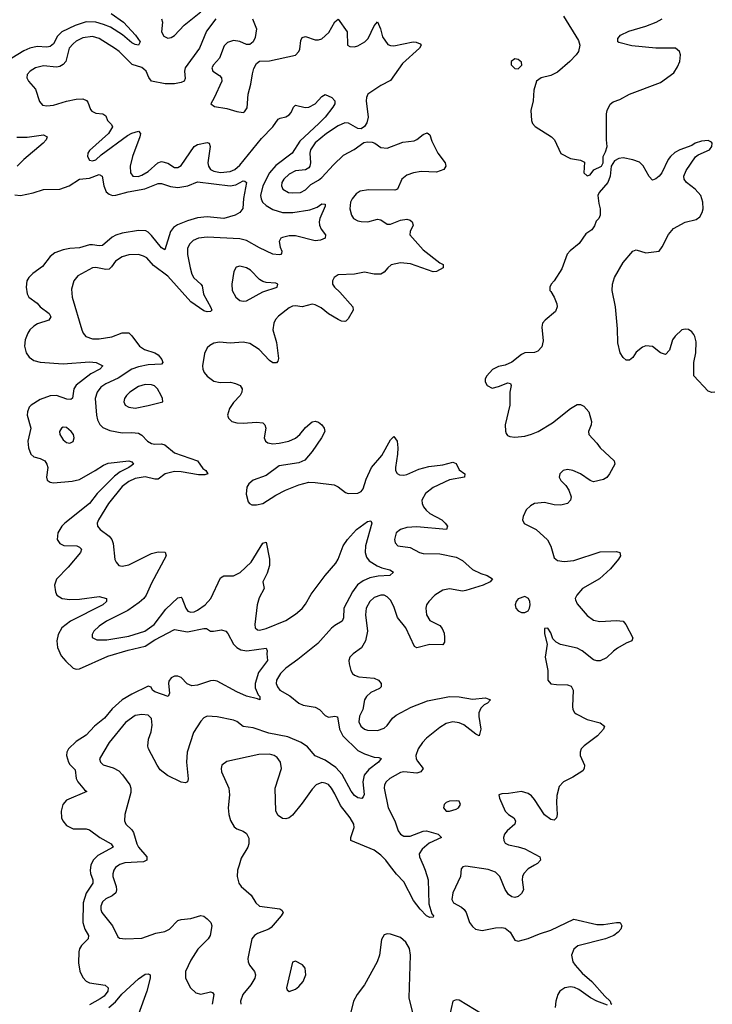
# Model space of a CAD drawing. Header units: inches. Extents: x 1449094 to 1618372, y 389908 to 534307.
# Tile 459 of 494: x 1600824 to 1605055, y 489150 to 495165. Entities that reach past the tile are written whole.
import ezdxf

# ---------------------------------------------------------------- set-up
doc = ezdxf.new("R2010")
doc.units = ezdxf.units.IN
doc.header["$MEASUREMENT"] = 0
doc.layers.add('B6408', color=7, linetype='Continuous')
doc.layers.add('B6409', color=7, linetype='Continuous')

msp = doc.modelspace()

# ---------------------------------------------------------------- linework, layer by layer
at = {"layer": 'B6408', "color": 5}
for points, elevation in [([(1601259.3, 490000), (1601254.3, 489970), (1601256.1, 489950), (1601270.8, 489910), (1601271.5, 489890), (1601230, 489829.8), (1601211.8, 489770), (1601210.7, 489650), (1601221.4, 489610), (1601244.6, 489570), (1601241.8, 489550), (1601202.2, 489510), (1601190.1, 489489.9), (1601185.1, 489470), (1601183.9, 489404), (1601192.3, 489352.3), (1601210, 489313.4), (1601230, 489291.5), (1601250, 489282.2), (1601346.9, 489266.9), (1601365.5, 489250), (1601363.1, 489230), (1601339.5, 489200.5), (1601316.7, 489183.3), (1601250, 489147.3)], 420), ([(1601430.5, 490000), (1601410, 489985.4), (1601398.6, 489970), (1601393, 489947), (1601393.7, 489930), (1601413.8, 489870), (1601416.3, 489850), (1601411.1, 489830), (1601390, 489813.5), (1601350, 489795.3), (1601330, 489776.4), (1601319.3, 489750), (1601319.7, 489730), (1601326.4, 489710), (1601390.2, 489630), (1601423.2, 489563.2), (1601434.9, 489554.9), (1601470, 489549), (1601570, 489554.9), (1601655.2, 489584.8), (1601710, 489593.8), (1601738.9, 489610), (1601790, 489662.3), (1601810, 489669.1), (1601870, 489673.4), (1601930, 489691.7), (1601950, 489688.7), (1601970, 489672.2), (1601992, 489650), (1601997.4, 489630), (1601987.4, 489570), (1601976.5, 489550), (1601913.1, 489486.9), (1601870, 489420.7), (1601836.9, 489350), (1601837.4, 489310), (1601867.2, 489250), (1601899.7, 489219.7), (1601930, 489211.5), (1601990, 489226.7), (1602002, 489222), (1602010.2, 489210.2), (1601999.4, 489150)], 440), ([(1602164.2, 490000), (1602154.3, 489970), (1602151.8, 489930), (1602163.1, 489890), (1602177.1, 489870), (1602237.3, 489817.3), (1602266, 489770), (1602290, 489750.4), (1602412.9, 489732.9), (1602426, 489726), (1602433, 489710), (1602421.3, 489690), (1602360, 489620), (1602346.4, 489610), (1602277.7, 489582.3), (1602258.7, 489570), (1602243.1, 489550), (1602218, 489430), (1602219.6, 489410), (1602227.9, 489390), (1602258, 489350), (1602264.2, 489330), (1602261.6, 489310), (1602236.9, 489270), (1602187.5, 489210), (1602172.2, 489170), (1602175.5, 489150)], 460), ([(1603288.7, 490000), (1603302.2, 489970), (1603318.7, 489910), (1603324.4, 489764.4), (1603342.3, 489702.3), (1603352.2, 489690), (1603350, 489682), (1603330, 489680.7), (1603310, 489689.7), (1603270, 489731.5), (1603230, 489784.2), (1603170, 489898.9), (1603125.4, 489945.4), (1603083.6, 490000)], 460), ([(1603969.9, 490000), (1603930, 489978.2), (1603903.2, 489950), (1603895.2, 489930), (1603894.4, 489910), (1603901.1, 489850), (1603890, 489827.3), (1603870, 489809.6), (1603850, 489803), (1603830, 489806.6), (1603810, 489821.3), (1603790, 489851.8), (1603757.1, 489930), (1603730, 489957.4), (1603687.1, 489972.9), (1603550, 489994), (1603530.6, 489989.4), (1603522, 489978), (1603516.4, 489930), (1603469.4, 489830.6), (1603463.9, 489790), (1603474, 489770), (1603523.6, 489743.6), (1603539, 489730), (1603550.8, 489710.8), (1603571.8, 489650), (1603590, 489624.7), (1603609.1, 489610), (1603650, 489600.9), (1603730, 489617.8), (1603770, 489619.1), (1603790, 489614.3), (1603820.4, 489590), (1603850, 489541), (1603870, 489536.3), (1603930, 489551.8), (1603998.8, 489581.2), (1604070, 489603.5), (1604210, 489670.3), (1604350, 489638.4), (1604390, 489637.6), (1604470.7, 489650.7), (1604492, 489650), (1604502.8, 489630), (1604497.3, 489610), (1604480.7, 489590), (1604454, 489570), (1604402.8, 489550), (1604233.2, 489506.8), (1604210, 489487), (1604195.6, 489450), (1604204, 489410), (1604216.9, 489390), (1604260.8, 489340.8), (1604319.3, 489290), (1604399.3, 489199.3), (1604430.8, 489170), (1604435.3, 489155.3), (1604442, 489150)], 480), ([(1603229, 489089), (1603203.6, 489190), (1603210.8, 489450), (1603204.7, 489490), (1603184.2, 489530), (1603150, 489558.9), (1603090, 489578), (1603070, 489581.2), (1603050, 489575.3), (1603033.7, 489546.3), (1603023.1, 489450), (1603008.7, 489410), (1602931, 489269), (1602886.5, 489210), (1602864.4, 489170), (1602838.3, 489070)], 480), ([(1601369.6, 489130), (1601410, 489166), (1601448.4, 489211.6), (1601550, 489305.2), (1601590, 489333.8), (1601610, 489337), (1601622, 489330), (1601620.3, 489310), (1601600.8, 489230), (1601549.2, 489090)], 420), ([(1604414.4, 489145.6), (1604350.7, 489169.3), (1604312, 489190), (1604240.8, 489240.8), (1604213.3, 489253.3), (1604190, 489256), (1604154, 489250), (1604123.6, 489230), (1604111.6, 489210), (1604099.6, 489170), (1604096, 489130)], 480), ([(1603650, 489089.3), (1603510, 489176), (1603490, 489177.2), (1603470.8, 489169.2), (1603450, 489079)], 480)]:
    msp.add_lwpolyline(points, dxfattribs=dict(at, elevation=elevation))
at = {"layer": 'B6408', "color": 5, "elevation": 480}
msp.add_lwpolyline([(1602510, 489413.2), (1602490, 489408), (1602454, 489250), (1602458, 489238), (1602470, 489228.2), (1602510, 489243.1), (1602530, 489259.3), (1602555.1, 489290), (1602572, 489330), (1602569, 489370), (1602551.9, 489391.9)], close=True, dxfattribs=at)
at = {"layer": 'B6409', "color": 5}
for points, elevation in [([(1601383.7, 495203.7), (1601459.3, 495150), (1601532.2, 495070), (1601559.5, 495030), (1601551, 495010), (1601530, 495012.6), (1601510, 495022.6), (1601452.7, 495072.7), (1601378.2, 495118.2), (1601336.3, 495136.3), (1601290, 495149.6), (1601230, 495151.5), (1601162.2, 495130), (1601082.3, 495090), (1601055.9, 495064.1), (1601030, 495017.3), (1601010, 495000.4), (1600990, 494997.2), (1600930, 495000.9), (1600886.7, 494990), (1600850, 494974.3), (1600775.8, 494930)], 420), ([(1601690.2, 495170.2), (1601697.3, 495150), (1601691.3, 495090), (1601704.3, 495064.3), (1601730, 495051.4), (1601750, 495055.8), (1601770, 495068.1), (1601828.7, 495131.3), (1601930, 495212.9)], 440), ([(1602022.3, 495170), (1601965.1, 495094.9), (1601921.9, 494990), (1601835, 494870), (1601830.2, 494850), (1601834.5, 494805.5), (1601828.4, 494790), (1601810, 494781.2), (1601770, 494772.8), (1601712.5, 494772.5), (1601629.7, 494789.7), (1601612.2, 494812.3), (1601597.2, 494850), (1601583.2, 494863.2), (1601570, 494872.2), (1601511.6, 494891.6), (1601432.5, 494970), (1601410, 494986.8), (1601310, 495049.1), (1601270, 495061.8), (1601210, 495053.1), (1601170, 495033.4), (1601150, 495018.1), (1601125.6, 494990), (1601105.2, 494910), (1601089, 494891), (1601070, 494879.4), (1601050, 494874.5), (1600970, 494882), (1600920.5, 494870), (1600887.2, 494850), (1600870.3, 494830), (1600867.8, 494810), (1600877.4, 494790), (1600920.3, 494740.3), (1600944.7, 494664.7), (1600963.7, 494643.7), (1600990, 494638.3), (1601030, 494643.2), (1601110, 494667.3), (1601170, 494679.3), (1601210, 494681.3), (1601232.1, 494672.1), (1601241.3, 494661.3), (1601256.9, 494616.9), (1601265.2, 494605.2), (1601290, 494594.3), (1601332, 494590), (1601350, 494578), (1601360.7, 494550), (1601385.2, 494525.2), (1601390.6, 494510), (1601366, 494470), (1601250, 494365.1), (1601240.7, 494350), (1601237.8, 494330), (1601250, 494306.8), (1601270, 494301.9), (1601290, 494307.9), (1601321.4, 494338.6), (1601482.8, 494457.2), (1601510, 494471.4), (1601550, 494483.8), (1601562.4, 494470), (1601559, 494450), (1601514.3, 494330), (1601498.8, 494270), (1601501.5, 494230), (1601516.3, 494210), (1601547.1, 494207.1), (1601570, 494214.2), (1601610, 494238.3), (1601668.7, 494291.3), (1601690, 494297.8), (1601728.6, 494288.6), (1601770, 494262.6), (1601790, 494261.1), (1601810, 494274.9), (1601890.4, 494389.6), (1601910, 494401.7), (1601970, 494415.5), (1601981.6, 494410), (1601987.1, 494390), (1601973.2, 494290), (1601976.8, 494270), (1601990, 494250.2), (1602010, 494240.4), (1602050, 494231.6), (1602110, 494236.6), (1602138.4, 494250), (1602170, 494276.8), (1602300.7, 494439.3), (1602371.2, 494510), (1602403.4, 494556.6), (1602416.1, 494563.9), (1602450, 494571.3), (1602470, 494584), (1602482, 494598), (1602496.9, 494630), (1602510, 494643.1), (1602567.8, 494627.8), (1602590, 494630.2), (1602629.3, 494650.7), (1602670, 494695.5), (1602690, 494708), (1602730.3, 494690.3), (1602748.5, 494668.5), (1602748.8, 494650), (1602738, 494630), (1602689.5, 494570), (1602652.1, 494530), (1602536.5, 494423.5), (1602488.8, 494350), (1602390, 494273.5), (1602350.6, 494230), (1602309.3, 494150), (1602295.7, 494090), (1602298.8, 494070), (1602308.5, 494050), (1602329.2, 494029.2), (1602370, 494006.1), (1602430, 493987.4), (1602492.9, 493987.1), (1602596.1, 494003.9), (1602640.6, 494019.4), (1602670, 494040.3), (1602690, 494038), (1602690, 494025.2), (1602658, 493950), (1602653.7, 493930), (1602655.5, 493910), (1602665.8, 493885.8), (1602693.4, 493850), (1602690.8, 493830), (1602661.5, 493818.5), (1602630, 493813.1), (1602510, 493845.4), (1602470, 493844.6), (1602430, 493835), (1602419.5, 493830), (1602409.1, 493810), (1602415.2, 493775.2), (1602425.3, 493750), (1602423.4, 493736.6), (1602418.8, 493730), (1602410, 493727.9), (1602370, 493732.8), (1602290, 493771), (1602210, 493816.6), (1602170, 493826.9), (1601970, 493837), (1601917.3, 493830), (1601884.6, 493815.4), (1601863.3, 493796.6), (1601850, 493768.7), (1601849.4, 493730), (1601865, 493650), (1601875.9, 493610), (1601887.6, 493587.6), (1601931.4, 493550), (1601938.6, 493538.6), (1601947.7, 493487.7), (1601992.4, 493407.6), (1601998, 493390), (1601990, 493382), (1601970, 493380.5), (1601950, 493387.1), (1601870, 493441.1), (1601730, 493597.7), (1601642.5, 493662.5), (1601600.4, 493710), (1601581.1, 493721.1), (1601550, 493729.8), (1601490, 493729), (1601450, 493716.2), (1601410, 493689.8), (1601385.4, 493654.6), (1601370, 493641.4), (1601350, 493638.6), (1601290, 493651.9), (1601270, 493649.8), (1601179.8, 493600.2), (1601154.7, 493570), (1601140.6, 493519.4), (1601144.2, 493470), (1601203.1, 493270), (1601212, 493250), (1601228.4, 493230), (1601270, 493215.5), (1601310, 493215.2), (1601387.4, 493227.4), (1601450, 493252.1), (1601490, 493251.7), (1601510, 493234.4), (1601555.8, 493170), (1601587.2, 493150), (1601648.8, 493130), (1601670, 493117.1), (1601692.6, 493090), (1601699.6, 493070), (1601690, 493059.7), (1601610, 493056.7), (1601550, 493044.1), (1601510, 493030.4), (1601425.5, 492974.5), (1601350, 492941.1), (1601320.2, 492919.8), (1601296.6, 492890), (1601285, 492850), (1601292.7, 492750), (1601300.1, 492720.1), (1601312.9, 492692.9), (1601332.7, 492672.7), (1601375.2, 492655.2), (1601450, 492640.7), (1601510, 492643.8), (1601550, 492638.4), (1601570, 492627.6), (1601605.7, 492590), (1601630, 492576.9), (1601650, 492571.1), (1601690, 492573.7), (1601710, 492568.6), (1601770, 492519.5), (1601910, 492470.2), (1601943.8, 492423.8), (1601961.3, 492410), (1601973, 492390), (1601955.9, 492384.1), (1601916.4, 492383.6), (1601810, 492403.7), (1601770, 492404.6), (1601713.1, 492390), (1601670, 492357.3), (1601650, 492357.7), (1601590, 492371.4), (1601530, 492361.6), (1601490, 492343.2), (1601450, 492312.3), (1601366.8, 492210), (1601305.3, 492110), (1601298, 492090), (1601300.4, 492070), (1601316.4, 492050), (1601370.8, 492010.8), (1601388.1, 491990), (1601394.9, 491965.1), (1601406.3, 491866.3), (1601412.7, 491850), (1601430, 491830.5), (1601450, 491827), (1601490, 491835.6), (1601630, 491903.2), (1601670, 491914.5), (1601712.6, 491912.6), (1601718.3, 491890), (1601630, 491722.6), (1601596.8, 491650), (1601582.6, 491630), (1601554.9, 491605.1), (1601484.3, 491555.7), (1601354.9, 491490), (1601310, 491460.8), (1601276.9, 491430), (1601266.3, 491410), (1601266.7, 491390), (1601295.9, 491375.9), (1601355.6, 491375.6), (1601490, 491398.7), (1601589.7, 491430), (1601645.3, 491470), (1601716, 491564), (1601790, 491634), (1601810, 491637.6), (1601813.8, 491633.8), (1601840.2, 491570), (1601852, 491552), (1601870, 491545), (1601890, 491547.8), (1601910, 491557.4), (1601956.5, 491590), (1601992.9, 491630), (1602050, 491755.8), (1602072, 491768), (1602130, 491767.9), (1602171.9, 491788.1), (1602238.3, 491850), (1602310, 491968), (1602330, 491974), (1602349.3, 491870), (1602350.2, 491830), (1602335.9, 491784.1), (1602309.2, 491730), (1602318, 491690), (1602286.7, 491633.3), (1602274.3, 491590), (1602261.6, 491470), (1602263.2, 491450), (1602277.3, 491437.3), (1602290, 491435.2), (1602330, 491446.2), (1602450, 491494.2), (1602510, 491534.1), (1602550, 491568.9), (1602570, 491593.7), (1602605.4, 491654.6), (1602689.6, 491770.4), (1602755.6, 491844.4), (1602769.9, 491870), (1602800.2, 491950), (1602827.5, 491990), (1602881.8, 492050), (1602950, 492099.6), (1602970, 492104), (1602975.6, 492090), (1602936.3, 491950), (1602933.8, 491910), (1602942.3, 491882.3), (1602960.1, 491860.1), (1603008, 491828), (1603036.1, 491816.1), (1603084.8, 491804.8), (1603107.7, 491790), (1603086, 491770), (1603015, 491765), (1602964.2, 491755.8), (1602922.1, 491737.9), (1602887.7, 491712.3), (1602857.6, 491670), (1602803.7, 491570), (1602802.3, 491510), (1602794.3, 491490), (1602750, 491464.5), (1602730, 491446.9), (1602646.3, 491353.7), (1602524.3, 491255.7), (1602450, 491203.4), (1602416.8, 491170), (1602393.5, 491130), (1602391.5, 491110), (1602398.3, 491090), (1602412.7, 491070), (1602473.6, 491033.6), (1602530, 490989.4), (1602556.5, 490976.5), (1602630, 490964.6), (1602655.7, 490950), (1602690, 490914), (1602710, 490903.9), (1602750.3, 490910.3), (1602766.4, 490906.4), (1602777.5, 490830), (1602797.5, 490790), (1602890, 490700.9), (1602930, 490679.3), (1602990, 490660.3), (1603018.3, 490658.3), (1603032.2, 490652.2), (1603016.4, 490630), (1602956.3, 490583.7), (1602929.2, 490550), (1602919.8, 490510), (1602928.7, 490431.3), (1602923.4, 490416.6), (1602913.7, 490406.3), (1602890, 490411.6), (1602870, 490426.3), (1602850, 490451.6), (1602794.6, 490554.6), (1602756.4, 490596.4), (1602690, 490642.4), (1602628.5, 490668.5), (1602582, 490722), (1602544.4, 490750), (1602463.1, 490783.1), (1602346.6, 490806.6), (1602250, 490838.1), (1602190, 490846.6), (1602150, 490876.8), (1602130, 490886.3), (1602030, 490907.1), (1601970.2, 490909.8), (1601950, 490900.5), (1601930, 490880.5), (1601886.9, 490810), (1601847.1, 490690), (1601842.7, 490630), (1601853, 490527), (1601850, 490509.3), (1601838, 490502), (1601810, 490506.4), (1601727.9, 490547.9), (1601683.2, 490583.2), (1601663.1, 490610), (1601611, 490710), (1601607, 490727), (1601610.9, 490770), (1601626.4, 490813.6), (1601634.5, 490854.5), (1601630, 490895.1), (1601610, 490917.3), (1601570, 490921.4), (1601530, 490913.6), (1601470, 490871.5), (1601370.9, 490750), (1601312.4, 490650), (1601317.1, 490630), (1601333.3, 490613.3), (1601394.8, 490594.8), (1601430, 490577), (1601452.6, 490552.6), (1601496.5, 490490), (1601504, 490470), (1601503.8, 490443.8), (1601466.2, 490310), (1601464.4, 490270), (1601473.4, 490250), (1601510, 490215.6), (1601519.8, 490199.8), (1601538.9, 490130), (1601549.3, 490110), (1601601.7, 490050), (1601601.3, 490030), (1601580.2, 490019.8), (1601466.1, 490013.9), (1601436, 490004), (1601430.5, 490000)], 440), ([(1602247.1, 495170), (1602270.2, 495110), (1602263, 495057), (1602250, 495029.5), (1602230, 495013.7), (1602210, 495013.8), (1602170, 495031.3), (1602130, 495037.1), (1602093.7, 495026.3), (1602074.2, 495005.8), (1602044.7, 494930), (1602009, 494890), (1601998, 494870), (1602004.4, 494850), (1602043.9, 494823.9), (1602056.9, 494810), (1602059, 494790), (1602013.1, 494686.9), (1601991.3, 494650), (1602014, 494634), (1602090, 494621.6), (1602150, 494603.8), (1602190, 494598.8), (1602197.5, 494602.5), (1602213.1, 494626.9), (1602219.7, 494710), (1602235.4, 494770), (1602245.6, 494834.4), (1602254, 494866), (1602270, 494897.3), (1602290, 494910.6), (1602350, 494913.7), (1602510, 494948.8), (1602529.7, 494970), (1602535.9, 494984.1), (1602542.6, 495037.4), (1602550, 495056.4), (1602570, 495063.1), (1602630, 495042.3), (1602650, 495041.8), (1602670, 495048.4), (1602712.7, 495087.3), (1602750, 495152.7), (1602770, 495167.7), (1602824.9, 495090), (1602826, 495010), (1602840.7, 495000.7), (1602870, 494998.7), (1602890, 495004.6), (1602933.7, 495030), (1602952.1, 495050), (1602990, 495127.3), (1603010, 495151), (1603028.4, 495110), (1603040.7, 495060.7), (1603073.9, 495013.9), (1603090, 495007.1), (1603110, 495005.8), (1603228.9, 495028.9), (1603247.2, 495027.2), (1603270, 495017.3), (1603276.3, 495010), (1603266, 494990), (1603163, 494897), (1603090, 494793.7), (1603030, 494762.6), (1602950.3, 494709.7), (1602942, 494690), (1602940.9, 494670), (1602952.1, 494570), (1602944.6, 494535.4), (1602930, 494511.5), (1602910, 494497.6), (1602890, 494500.5), (1602833.5, 494533.5), (1602810, 494534.2), (1602770, 494516.5), (1602697.8, 494470), (1602630, 494411.9), (1602601.6, 494370), (1602596.1, 494350), (1602600.6, 494290), (1602597.2, 494270), (1602590, 494258.9), (1602570, 494247.4), (1602510, 494241.2), (1602470, 494220.7), (1602438.2, 494190), (1602426.5, 494170), (1602424, 494150), (1602432.4, 494130), (1602466.8, 494110), (1602490, 494106.2), (1602539.3, 494110), (1602570, 494125.5), (1602602.5, 494157.5), (1602650, 494183.8), (1602670, 494200.2), (1602740.8, 494279.2), (1602802.3, 494337.7), (1602868.2, 494371.8), (1602925.9, 494414.1), (1602950, 494418.7), (1602976.7, 494416.7), (1602994.8, 494410), (1603030, 494384.9), (1603070, 494379.3), (1603164, 494416), (1603234.3, 494425.7), (1603250, 494432), (1603290, 494464.4), (1603314.2, 494474.2), (1603330, 494461), (1603342.6, 494422.6), (1603379.5, 494350), (1603423, 494290), (1603427.3, 494270), (1603414.8, 494250), (1603370, 494234), (1603276.5, 494236.5), (1603230, 494228.4), (1603190, 494215.4), (1603157.8, 494190), (1603132.2, 494130), (1603116.9, 494123.1), (1602954.2, 494125.8), (1602903.2, 494116.8), (1602879.1, 494100.9), (1602855.6, 494070), (1602845.8, 494050), (1602840.8, 494010), (1602850.3, 493970), (1602863.7, 493950), (1602890, 493935.5), (1602910, 493931.2), (1602950.7, 493929.3), (1603010, 493945.7), (1603030, 493943.1), (1603070, 493914.9), (1603090, 493916.4), (1603150, 493941.1), (1603190, 493946), (1603210, 493940.5), (1603222, 493930), (1603228, 493910), (1603210.5, 493870), (1603208.2, 493850), (1603290, 493758), (1603390, 493680.5), (1603411, 493670), (1603410.8, 493650), (1603370, 493627.3), (1603350, 493625.1), (1603212.7, 493672.7), (1603150, 493679.8), (1603093.3, 493666.7), (1603072.4, 493650), (1603050, 493622.7), (1603030, 493609.6), (1602990, 493609.6), (1602930, 493622.7), (1602870, 493609.6), (1602770, 493606.3), (1602744.4, 493590), (1602734.9, 493570), (1602736, 493550), (1602747, 493530), (1602780.8, 493500.8), (1602859.1, 493410), (1602860.7, 493390), (1602830, 493337.2), (1602815.8, 493324.2), (1602810, 493320.9), (1602790, 493323.6), (1602770, 493333.6), (1602710, 493368.3), (1602665.2, 493405.2), (1602630, 493423.1), (1602610, 493426.4), (1602550, 493411.1), (1602510, 493416.9), (1602490, 493414.5), (1602470, 493404.2), (1602405.9, 493354.1), (1602387.4, 493332.6), (1602376.5, 493310), (1602370.2, 493270), (1602392.8, 493192.8), (1602404.7, 493095.3), (1602401.1, 493078.9), (1602392.3, 493067.7), (1602370, 493069.6), (1602350, 493083), (1602286.2, 493150), (1602230, 493187.1), (1602190, 493195.7), (1602110, 493189.8), (1602045.3, 493194.8), (1602010, 493189.6), (1601984.9, 493175.1), (1601970, 493159.3), (1601954.1, 493125.9), (1601941.8, 493050), (1601943.6, 493030), (1601951.7, 493010), (1601970, 492987), (1602010, 492955.8), (1602048.8, 492948.8), (1602112, 492950), (1602142.9, 492942.9), (1602170.6, 492930), (1602183, 492910), (1602181.6, 492890), (1602170.4, 492870), (1602130, 492827.3), (1602105.7, 492790), (1602094, 492750), (1602099.3, 492730), (1602120.7, 492710), (1602150, 492701.7), (1602190, 492699.6), (1602270, 492707), (1602310, 492702), (1602322, 492690), (1602328, 492670), (1602317.1, 492610), (1602325.5, 492590), (1602339.5, 492579.5), (1602370, 492573.1), (1602410, 492577.6), (1602469.2, 492590), (1602510, 492607.6), (1602535.6, 492630), (1602570, 492673), (1602610, 492708), (1602630, 492713), (1602650, 492705.5), (1602670.6, 492690), (1602684.9, 492670), (1602688, 492650), (1602667, 492610), (1602610, 492526.3), (1602565.8, 492474.2), (1602530, 492458.2), (1602410, 492439.8), (1602330, 492380.8), (1602250, 492352.9), (1602223.2, 492330), (1602212.3, 492310), (1602207.4, 492267.4), (1602220.5, 492220.5), (1602228.8, 492208.8), (1602242, 492202), (1602270, 492200.3), (1602310, 492210.3), (1602390, 492260.3), (1602449, 492291), (1602530, 492324), (1602590, 492338.7), (1602630, 492338), (1602744.4, 492324.4), (1602770.3, 492310.3), (1602815.6, 492275.6), (1602830.4, 492270.4), (1602890, 492272.4), (1602910, 492282.4), (1602921.8, 492298.2), (1602941.1, 492358.9), (1602974.2, 492430), (1603037.4, 492502.6), (1603090, 492599.1), (1603110, 492618.8), (1603130, 492591), (1603134, 492550), (1603133, 492510), (1603119.2, 492430), (1603120.8, 492410), (1603130, 492392.7), (1603144.3, 492384.3), (1603170, 492382.4), (1603190, 492387.5), (1603261.7, 492418.4), (1603324.2, 492435.8), (1603410, 492444.7), (1603470, 492462.6), (1603490, 492453.4), (1603510, 492415.3), (1603544, 492390), (1603541, 492370), (1603450, 492353.6), (1603350, 492306.9), (1603302.9, 492270), (1603281.8, 492230), (1603282.4, 492210), (1603290.2, 492190), (1603308, 492168), (1603330, 492149.3), (1603402.4, 492110), (1603423.8, 492090), (1603437.1, 492070), (1603431, 492050), (1603250, 492066.6), (1603190, 492061.8), (1603150.2, 492049.8), (1603124.9, 492030), (1603114, 491990), (1603117.6, 491970), (1603134.8, 491950), (1603210, 491939.7), (1603266.7, 491910), (1603290, 491903), (1603390, 491901.2), (1603490, 491881.8), (1603530, 491860.7), (1603590, 491806), (1603641.6, 491781.6), (1603679.1, 491770), (1603713.4, 491750), (1603699.1, 491730), (1603656.3, 491710), (1603550, 491677.7), (1603530, 491674.8), (1603450, 491687.3), (1603410, 491680.2), (1603361.1, 491650), (1603323.7, 491610), (1603310.3, 491590), (1603304.4, 491570), (1603309.2, 491530), (1603330, 491495.3), (1603390, 491464.4), (1603406, 491446), (1603416.9, 491416.9), (1603419.7, 491390), (1603418.6, 491361.4), (1603410, 491346.6), (1603330, 491348.3), (1603250, 491327.9), (1603235.8, 491335.8), (1603183.4, 491450), (1603132.9, 491512.9), (1603110, 491579.7), (1603090, 491618.8), (1603070, 491640.2), (1603050, 491649.1), (1603029.6, 491650.4), (1602990, 491635.4), (1602962.7, 491610), (1602941.6, 491570), (1602936.6, 491530), (1602949.3, 491430), (1602936.5, 491370), (1602912.1, 491327.9), (1602860.5, 491290), (1602842, 491270), (1602834.9, 491250), (1602837, 491230), (1602846.5, 491190), (1602858.3, 491170), (1602870, 491160.7), (1602896, 491150), (1602990, 491142.6), (1603015.8, 491130), (1603033.1, 491110), (1603032, 491090), (1603021.5, 491078.5), (1602970, 491054), (1602942.8, 491030), (1602931.3, 491010), (1602921.5, 490950), (1602901.1, 490910), (1602896.5, 490876.5), (1602907.9, 490850), (1602930, 490831.6), (1602950, 490824.2), (1603010, 490823.2), (1603050, 490837.8), (1603070, 490854), (1603101.9, 490898.1), (1603123.7, 490916.3), (1603215.4, 490964.6), (1603316.2, 491003.8), (1603450, 491030.7), (1603508, 491028), (1603590, 491013.9), (1603670, 491021.3), (1603701, 491010), (1603683, 490990), (1603660.9, 490979.1), (1603641, 490959), (1603628.7, 490931.3), (1603628.5, 490908.5), (1603642, 490830), (1603630.5, 490789.5), (1603610, 490799.5), (1603537.3, 490857.3), (1603510, 490869.8), (1603470, 490875.6), (1603430, 490865), (1603390, 490841.1), (1603310, 490776.5), (1603284.6, 490750), (1603257.7, 490710), (1603243.5, 490670), (1603246.7, 490650), (1603254.7, 490634.7), (1603288.7, 490590), (1603274.9, 490570), (1603250, 490562.4), (1603170, 490569.9), (1603150, 490565.6), (1603085.3, 490530), (1603062.4, 490510), (1603052.1, 490490), (1603050.2, 490469.8), (1603075.3, 490350), (1603115.8, 490270), (1603136.4, 490210), (1603150, 490190.2), (1603170, 490177.5), (1603210, 490176.4), (1603290, 490207.8), (1603310, 490209.3), (1603381.6, 490190), (1603402, 490170), (1603326.6, 490133.4), (1603282.8, 490097.2), (1603265.4, 490070), (1603266, 490050), (1603288.7, 490000)], 460), ([(1604146.2, 495186.2), (1604238, 495038), (1604246, 495010), (1604238, 494970), (1604224.7, 494950), (1604186, 494910), (1604110, 494844.5), (1604070, 494824.5), (1604010.8, 494809.2), (1603982, 494790), (1603964.9, 494735.1), (1603961.6, 494670), (1603947.3, 494610), (1603950.7, 494550), (1603956, 494530), (1603973, 494513), (1604074, 494450), (1604090.6, 494430), (1604130, 494346.8), (1604190, 494317.3), (1604250, 494306), (1604275.3, 494295.3), (1604271.3, 494230), (1604290, 494211.3), (1604310, 494218), (1604332.1, 494247.9), (1604378, 494270), (1604388.7, 494290), (1604388, 494330), (1604403.1, 494356.9), (1604414, 494390), (1604409.2, 494430), (1604409.4, 494590.6), (1604413.2, 494610), (1604432.1, 494647.9), (1604450, 494662.8), (1604490, 494677.3), (1604550, 494710.6), (1604738.8, 494781.2), (1604819.5, 494840.5), (1604843.5, 494876.5), (1604856.9, 494910), (1604861.6, 494950), (1604855.6, 494970), (1604830, 494991.3), (1604710, 494991.5), (1604564.4, 495004.4), (1604485.2, 495025.2), (1604478, 495030), (1604479, 495050), (1604495.3, 495070), (1604545.4, 495094.6), (1604650, 495124.4), (1604713.2, 495150), (1604749.7, 495170.3)], 480), ([(1600807.2, 494447.2), (1600870, 494446.5), (1600970, 494460.7), (1600991.6, 494450), (1600985.2, 494430), (1600968.5, 494410), (1600849.4, 494310), (1600809.4, 494270)], 420), ([(1605070, 492889.3), (1605053.2, 492886.8), (1605030, 492895.1), (1604943.6, 492990), (1604942.4, 493070), (1604954.3, 493130), (1604956.2, 493196.2), (1604949.7, 493229.7), (1604942.5, 493242.5), (1604930, 493258.4), (1604910, 493271.3), (1604890, 493274.7), (1604870, 493269.6), (1604827.8, 493232.2), (1604812.7, 493210), (1604794, 493146), (1604770, 493119.3), (1604739, 493130), (1604690, 493169.2), (1604650, 493172.7), (1604630, 493164), (1604590, 493133.2), (1604570, 493102), (1604550, 493084), (1604530, 493084), (1604510, 493102), (1604492.7, 493130), (1604478, 493190), (1604476.6, 493276.6), (1604464, 493410), (1604444, 493510), (1604445.2, 493550), (1604457.2, 493590), (1604510, 493680.7), (1604570, 493750.8), (1604590, 493758), (1604650, 493741), (1604730, 493751.3), (1604750, 493778), (1604788.1, 493851.9), (1604818, 493890), (1604890, 493927), (1604956.5, 493943.5), (1604979.6, 493960.4), (1604993.8, 493986.2), (1604999.1, 494010), (1604997.4, 494050), (1604984.7, 494090), (1604950, 494129.7), (1604897.6, 494170), (1604883.6, 494190), (1604881.6, 494210), (1604895.8, 494244.2), (1604953.6, 494326.4), (1604970, 494339.3), (1605039, 494370), (1605052.7, 494390), (1605055.1, 494410), (1605050, 494417.2), (1605030, 494426), (1604990, 494422.4), (1604950.8, 494410), (1604930, 494396.3), (1604857.3, 494370), (1604826.8, 494353.2), (1604799.3, 494330), (1604785.5, 494310), (1604746.8, 494230), (1604730.8, 494210), (1604710, 494193.2), (1604690, 494185.2), (1604670, 494206), (1604633.1, 494273.1), (1604610, 494294), (1604570, 494309.6), (1604510, 494320.9), (1604484, 494316), (1604458, 494302), (1604438, 494270), (1604430.7, 494210), (1604417.3, 494170), (1604364.7, 494110), (1604356, 494090), (1604362, 494042), (1604371.3, 494010), (1604371.3, 493970), (1604362, 493950), (1604346.4, 493933.6), (1604335.3, 493904.7), (1604318.8, 493881.2), (1604283.5, 493856.5), (1604241.4, 493798.6), (1604186.2, 493753.8), (1604168.3, 493731.7), (1604136.1, 493643.9), (1604090, 493569), (1604071, 493550), (1604062, 493530), (1604062, 493510), (1604070, 493504.7), (1604090.3, 493470.3), (1604105.5, 493430), (1604107.7, 493410), (1604097.1, 493382.9), (1604034.8, 493330), (1604019.1, 493310), (1604013.4, 493286.6), (1604023, 493203), (1604013.8, 493166.2), (1603990, 493140.7), (1603970, 493131.8), (1603910, 493129.3), (1603890, 493119.3), (1603830, 493072.7), (1603790, 493055.1), (1603750, 493046), (1603713, 493027), (1603678.8, 492990), (1603667.3, 492970), (1603667.5, 492952.5), (1603680.7, 492930), (1603710, 492914), (1603750, 492923.1), (1603806.4, 492946.4), (1603822, 492942), (1603827.3, 492930), (1603818.7, 492890), (1603818, 492810), (1603790.3, 492689.7), (1603791.8, 492651.8), (1603796.7, 492636.7), (1603804.9, 492624.9), (1603818.3, 492618.3), (1603850, 492614.6), (1603910, 492621.7), (1603950, 492632), (1603990.9, 492649.1), (1604078.2, 492701.8), (1604190, 492790.5), (1604230, 492813.4), (1604250, 492813.4), (1604270, 492804.9), (1604302, 492770), (1604318, 492710), (1604316.3, 492690), (1604298.8, 492650), (1604301, 492630), (1604350, 492578.8), (1604370.6, 492550), (1604456.3, 492470), (1604460.7, 492450), (1604428, 492390), (1604411.7, 492368.3), (1604390, 492356.2), (1604330, 492342), (1604310, 492349.4), (1604249.4, 492390), (1604203.7, 492410), (1604170, 492416.5), (1604143.8, 492410), (1604124.2, 492390), (1604120.3, 492370), (1604130, 492350.7), (1604159.7, 492319.7), (1604179.5, 492290), (1604193, 492250), (1604190, 492229.2), (1604170, 492209.5), (1604130, 492199.6), (1604090, 492200.5), (1604030, 492215.1), (1603970, 492209.6), (1603944.5, 492195.5), (1603919.3, 492170), (1603899.3, 492130), (1603896.3, 492110), (1603906.7, 492086.7), (1603978.8, 492050), (1604048.3, 491988.3), (1604068.6, 491948.6), (1604090, 491878), (1604110, 491860.7), (1604150, 491854.9), (1604210, 491860.4), (1604370, 491914.9), (1604470, 491916.3), (1604491.3, 491910), (1604494, 491890), (1604483, 491870), (1604433.4, 491810), (1604366.7, 491750), (1604263.1, 491690), (1604227, 491650), (1604218.4, 491630), (1604219.9, 491619.9), (1604230, 491597.3), (1604290, 491524.9), (1604330, 491497.1), (1604368.8, 491488.8), (1604470, 491493.7), (1604511, 491490), (1604527.3, 491470), (1604570.9, 491389.1), (1604564.7, 491370), (1604530, 491357), (1604475.3, 491324.8), (1604451.8, 491308.2), (1604410, 491267), (1604370, 491247.3), (1604350, 491247.3), (1604330, 491254.5), (1604259.6, 491310), (1604230, 491325.6), (1604127.4, 491347.4), (1604101.3, 491361.3), (1604082, 491382), (1604070, 491419), (1604050, 491448.7), (1604030, 491446), (1604030, 491414), (1604047.3, 491350), (1604034.9, 491270), (1604050.3, 491189.7), (1604050.5, 491130), (1604070, 491108.7), (1604103.2, 491103.2), (1604170, 491102), (1604192.8, 491092.8), (1604206, 491070), (1604202, 490970), (1604204, 490950), (1604213.2, 490933.2), (1604223.8, 490923.8), (1604291.3, 490890), (1604371, 490870), (1604396.3, 490850), (1604390.5, 490830.5), (1604353.4, 490790), (1604272.2, 490730), (1604255.3, 490710), (1604247.6, 490690), (1604247.4, 490670), (1604275.6, 490610), (1604272, 490590), (1604263.6, 490576.4), (1604202.7, 490537.3), (1604147, 490510), (1604120.2, 490479.8), (1604105.7, 490425.7), (1604103.6, 490383.6), (1604108.5, 490310), (1604103, 490290), (1604090, 490275.1), (1604070, 490278), (1604030, 490308.2), (1603970, 490400.7), (1603950, 490423.6), (1603930, 490438), (1603889.7, 490449.7), (1603810, 490436.9), (1603770, 490436), (1603752, 490430), (1603756, 490410), (1603790.4, 490330), (1603810.3, 490310.2), (1603843, 490290), (1603854, 490270), (1603848.4, 490250), (1603802.6, 490210), (1603786.5, 490190), (1603779.6, 490170), (1603781.5, 490150), (1603790, 490134.9), (1603810, 490123.6), (1603870, 490112), (1603910, 490098.9), (1604002, 490050), (1604003.8, 490043.8), (1604006, 490030), (1603988.2, 490010), (1603969.9, 490000)], 480), ([(1600794.5, 494094.5), (1600830, 494091.3), (1600906.7, 494106.7), (1600970, 494127.5), (1601070, 494130.1), (1601126.4, 494150), (1601190, 494190.7), (1601250, 494196.4), (1601310, 494218.6), (1601328, 494208), (1601338.1, 494150), (1601353.3, 494113.4), (1601370, 494098.2), (1601391.3, 494091.3), (1601412, 494092), (1601487.6, 494112.4), (1601588, 494132), (1601670, 494163.4), (1601690, 494164.1), (1601745.2, 494145.2), (1601790, 494140.6), (1601851, 494149), (1601910, 494174), (1602110, 494149.4), (1602143.9, 494156.1), (1602190, 494179.5), (1602198.9, 494178.9), (1602210.3, 494170.3), (1602192.4, 494072.4), (1602188, 494012), (1602170, 493986.6), (1602141, 493970), (1602072, 493950), (1601970, 493960.5), (1601910, 493953.6), (1601850, 493936.2), (1601788.8, 493911.2), (1601764.7, 493895.3), (1601745.5, 493870), (1601710, 493759.6), (1601690, 493770.8), (1601630, 493846.8), (1601610, 493867.8), (1601595, 493875), (1601550, 493876.5), (1601450, 493860.4), (1601411.8, 493848.2), (1601390, 493835.9), (1601330, 493785.2), (1601310, 493782.4), (1601270, 493789.9), (1601250, 493788.5), (1601190, 493770.6), (1601130, 493766.8), (1601090, 493759.1), (1601039.1, 493740.9), (1601010, 493718), (1600963, 493657), (1600905.3, 493614.7), (1600880.3, 493590), (1600868.1, 493570), (1600862.8, 493530), (1600870.2, 493490.2), (1600879.6, 493470), (1600930, 493433.8), (1600950.2, 493410), (1601004.7, 493370), (1601013.5, 493350), (1601001.7, 493330), (1600933.6, 493306.4), (1600910, 493292.6), (1600885.9, 493270), (1600873, 493250), (1600858.1, 493210), (1600854.4, 493170), (1600863.2, 493130), (1600882.4, 493102.4), (1600910, 493083.2), (1600950, 493072.8), (1601090, 493062.7), (1601250, 493075.8), (1601290.7, 493070), (1601332, 493050), (1601313.1, 493030), (1601259, 493001), (1601168.6, 492931.4), (1601155.5, 492910), (1601146.8, 492853.2), (1601136, 492844), (1601112.4, 492847.6), (1601050, 492869.9), (1601010, 492867.7), (1600950, 492844.7), (1600894.7, 492810), (1600883.1, 492796.9), (1600870.9, 492770), (1600870.8, 492750), (1600891.3, 492670), (1600874.8, 492590), (1600878.3, 492550), (1600891.4, 492511.4), (1600910, 492494), (1600950, 492485), (1600976.9, 492470), (1600990.9, 492450), (1600995.8, 492430), (1600987.9, 492370), (1600991.7, 492351.7), (1601010, 492338.9), (1601030, 492336.1), (1601145.3, 492345.3), (1601190, 492355.7), (1601285.3, 492410), (1601335.7, 492444.3), (1601365.2, 492454.8), (1601490, 492471), (1601510, 492463.8), (1601520.3, 492450), (1601491.5, 492430), (1601437.1, 492402.9), (1601404.2, 492375.8), (1601297.9, 492270), (1601250.7, 492209.3), (1601101, 492090), (1601082.2, 492070), (1601057.5, 492030), (1601052.4, 491990), (1601070, 491964.7), (1601093.7, 491953.7), (1601173, 491950), (1601190, 491942.8), (1601201.6, 491930), (1601195.2, 491910), (1601119.7, 491820.3), (1601050, 491746.4), (1601037.3, 491710), (1601042.4, 491670), (1601051.8, 491650), (1601083.7, 491630), (1601130, 491623.3), (1601190, 491625.6), (1601310, 491641.2), (1601354.6, 491630), (1601354, 491610), (1601332.1, 491590), (1601135.5, 491490), (1601081.6, 491450), (1601058.5, 491410), (1601051, 491370), (1601055, 491330), (1601077.9, 491277.9), (1601105.4, 491245.4), (1601150, 491204.2), (1601170, 491198.3), (1601190, 491200.2), (1601363.3, 491276.7), (1601486.3, 491313.7), (1601590, 491338.7), (1601650, 491376), (1601770, 491439.7), (1601850, 491426), (1601950, 491446.7), (1601964.8, 491444.8), (1601990.4, 491430.4), (1602008.9, 491428.9), (1602057.3, 491437.3), (1602084, 491430), (1602095.9, 491415.9), (1602131.1, 491350), (1602150.1, 491330.1), (1602175, 491315), (1602211.5, 491308.5), (1602330, 491324.7), (1602336.3, 491310), (1602333.4, 491290), (1602338, 491250), (1602283.8, 491176.2), (1602262.3, 491110), (1602263.7, 491083.7), (1602280.9, 491040.9), (1602290.4, 491030), (1602290.4, 491009.6), (1602276.5, 491016.5), (1602210, 491031.5), (1602150, 491059.1), (1602030, 491124.5), (1602010, 491128.7), (1601990, 491126.8), (1601910, 491098.8), (1601876.4, 491096.4), (1601847.9, 491108), (1601810, 491146), (1601790, 491154.3), (1601770, 491154.7), (1601750, 491144.5), (1601736.2, 491123.8), (1601733.4, 491110), (1601740.3, 491050), (1601730.3, 491029.7), (1601650, 491059.2), (1601634.7, 491070), (1601627.9, 491087.9), (1601610, 491094.2), (1601510, 491045.4), (1601450, 491009.1), (1601390, 490954.5), (1601341.3, 490898.7), (1601281.2, 490850), (1601230, 490793.3), (1601170, 490755), (1601123.1, 490710), (1601112.7, 490690), (1601110.1, 490670), (1601122.2, 490630), (1601130, 490615.4), (1601162.8, 490582.8), (1601168.8, 490530), (1601179, 490510), (1601219.8, 490459.8), (1601234, 490450), (1601110, 490397.4), (1601088, 490370), (1601077.7, 490330), (1601080.4, 490290), (1601086.9, 490270), (1601110, 490242.9), (1601150, 490222.9), (1601230, 490221.6), (1601250, 490216.2), (1601312.8, 490170), (1601382.8, 490130), (1601394.7, 490110), (1601300.9, 490059.1), (1601272.3, 490030), (1601259.4, 490000.6), (1601259.3, 490000)], 420), ([(1603083.6, 490000), (1603060.6, 490030), (1603030, 490060.2), (1602990, 490091.4), (1602846.6, 490150), (1602846.3, 490170), (1602866.6, 490230), (1602865, 490250), (1602842.6, 490290), (1602784.8, 490364.8), (1602750, 490436.3), (1602729.8, 490470), (1602710, 490492.1), (1602690, 490501.8), (1602670, 490504.8), (1602636, 490490), (1602610, 490463.9), (1602550, 490378.5), (1602490, 490306.3), (1602470, 490288.3), (1602450, 490282.6), (1602430, 490285.4), (1602403.1, 490303.1), (1602389.8, 490330), (1602384.7, 490470), (1602423.5, 490590), (1602417.7, 490630), (1602397.7, 490657.7), (1602378, 490670), (1602350, 490677.4), (1602284.6, 490675.4), (1602090, 490634), (1602059.3, 490610), (1602054.4, 490590), (1602057.6, 490570), (1602101.8, 490470), (1602105.2, 490430), (1602097.8, 490350), (1602102.3, 490310), (1602112.7, 490272.7), (1602134.4, 490234.4), (1602150, 490221.6), (1602188.5, 490208.5), (1602210, 490193.4), (1602224.1, 490164.1), (1602224.4, 490130), (1602218.4, 490110), (1602178, 490042), (1602164.2, 490000)], 460)]:
    msp.add_lwpolyline(points, dxfattribs=dict(at, elevation=elevation))
for points, elevation in [([(1603850, 494925.2), (1603826.8, 494910), (1603826, 494890), (1603850, 494866), (1603870, 494864.7), (1603892.7, 494887.3), (1603890, 494906), (1603870, 494921.2)], 480), ([(1602170, 493658.7), (1602146.9, 493653.1), (1602133.1, 493626.9), (1602119.7, 493550), (1602121.8, 493510), (1602145.3, 493470), (1602168.7, 493450), (1602190, 493445.2), (1602210, 493447.3), (1602310, 493503.1), (1602398, 493530), (1602402, 493550), (1602390, 493556), (1602330, 493559.5), (1602310, 493565.1), (1602290, 493577.6), (1602234.1, 493634.1), (1602210, 493649.7)], 460), ([(1601590, 492937.1), (1601550, 492924.6), (1601496.5, 492890), (1601476.2, 492870), (1601464.5, 492850), (1601460.7, 492830), (1601468.9, 492810), (1601490, 492796.9), (1601530, 492791), (1601610, 492808.2), (1601698, 492830), (1601697.2, 492850), (1601689.4, 492870), (1601665.6, 492910), (1601647.6, 492927.6), (1601630, 492935.3)], 460), ([(1601090, 492675.1), (1601078.8, 492670), (1601066.7, 492650), (1601068.7, 492630), (1601090, 492597.3), (1601110, 492581.6), (1601130, 492578), (1601150, 492587.7), (1601156.9, 492610), (1601153, 492630), (1601139.6, 492650), (1601110, 492674)], 440), ([(1603910, 491641.1), (1603870, 491626.6), (1603857.1, 491610), (1603850.5, 491590), (1603855.5, 491570), (1603870, 491553.4), (1603890, 491544.4), (1603910, 491543.8), (1603930, 491554), (1603938.7, 491570), (1603942, 491590), (1603940.4, 491610), (1603932.1, 491630)], 480), ([(1603490, 490394), (1603450, 490391.6), (1603430, 490382.7), (1603417.3, 490370), (1603414, 490350), (1603430, 490330.8), (1603450, 490330.5), (1603490, 490343), (1603504, 490350), (1603517.2, 490370), (1603508, 490390)], 480)]:
    msp.add_lwpolyline(points, close=True, dxfattribs=dict(at, elevation=elevation))

doc.saveas('drawing.dxf')
